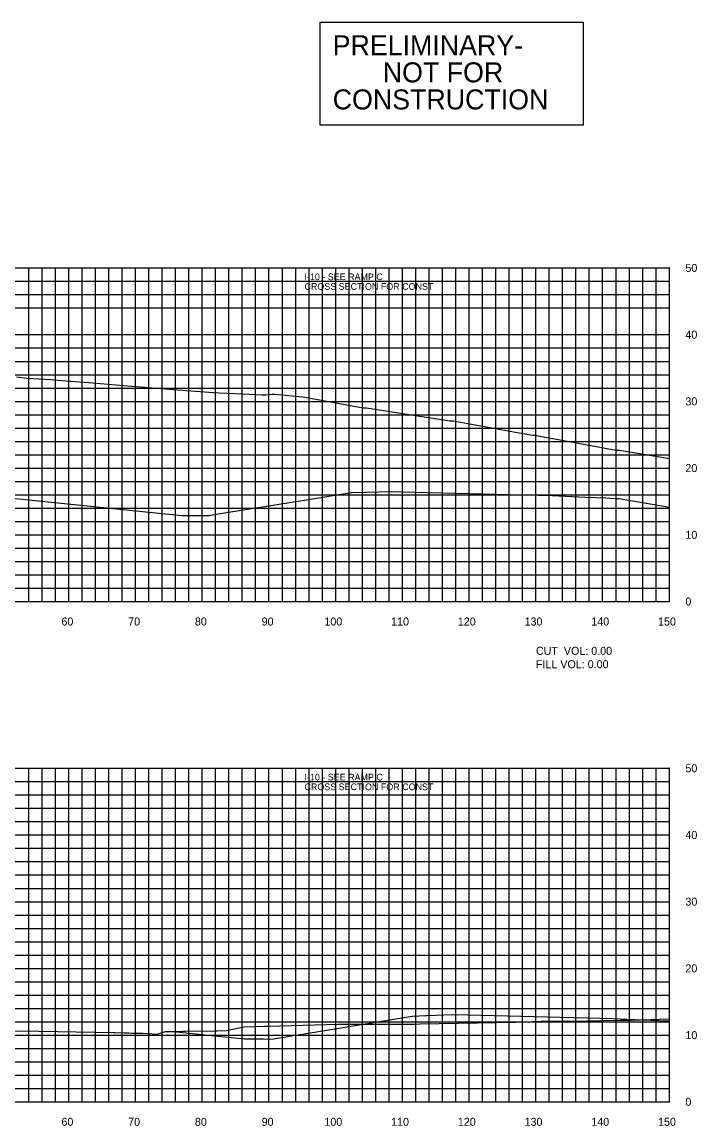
# Model space of a CAD drawing. Extents: x 1800880 to 1818864, y 245271 to 250560.
# Drawn here: x 1809484 to 1809585.1, y 250095.8 to 250261.3 of the extents above; entities that cross this region are included whole.
import ezdxf

# ---------------------------------------------------------------- set-up
doc = ezdxf.new("R2010")
doc.units = 0
for name, color, linetype in [('33', 7, 'Continuous'), ('CL-CNST', 7, 'Continuous'), ('DESIGN - DRAINAGE - Bridges', 7, 'Continuous'), ('DRAINAGETXT', 7, 'Continuous'), ('EPTEXT', 7, 'Continuous'), ('Level 32', 7, 'Continuous'), ('Level 46', 7, 'Continuous'), ('Level 62', 7, 'Continuous')]:
    doc.layers.add(name, color=color, linetype=linetype)

msp = doc.modelspace()

# ---------------------------------------------------------------- linework, layer by layer
at = {"layer": 'CL-CNST'}
for points in [[(1809483.16, 250208.09), (1809484.69, 250207.92), (1809487.46, 250207.76), (1809488.3, 250207.71), (1809488.82, 250207.67), (1809489.29, 250207.63), (1809494.62, 250207.19), (1809500.34, 250206.71), (1809500.41, 250206.7), (1809500.5, 250206.69), (1809506.65, 250206.22), (1809511.97, 250205.81), (1809512.61, 250205.77), (1809513.46, 250205.73), (1809517.07, 250205.54), (1809519.96, 250205.39), (1809520.53, 250205.43), (1809521.44, 250205.5), (1809521.92, 250205.53), (1809526.02, 250205.11), (1809526.39, 250205.06), (1809535.12, 250203.45), (1809535.29, 250203.44), (1809535.62, 250203.44), (1809545.83, 250201.88), (1809548.1, 250201.5), (1809548.19, 250201.5), (1809548.61, 250201.5), (1809558.49, 250199.7), (1809560.47, 250199.34), (1809560.56, 250199.34), (1809560.95, 250199.34), (1809560.98, 250199.34), (1809561.1, 250199.32), (1809573, 250197.12), (1809573.4, 250197.12), (1809573.51, 250197.12), (1809577.12, 250196.52), (1809581, 250195.87)], [(1809478.15, 250110.12), (1809486.5, 250110.02), (1809497.68, 250109.81), (1809497.68, 250109.81), (1809497.95, 250109.81), (1809499.29, 250109.78), (1809499.31, 250109.78), (1809499.82, 250109.77), (1809499.87, 250109.77), (1809499.99, 250109.76), (1809500.46, 250109.74), (1809501.89, 250109.71), (1809502.16, 250109.71), (1809504.14, 250109.56), (1809504.16, 250109.56), (1809504.23, 250109.56), (1809505.3, 250109.91), (1809505.41, 250109.91), (1809505.53, 250109.96), (1809507.15, 250109.98), (1809508.08, 250110), (1809508.44, 250110.01), (1809512.88, 250110.09), (1809512.97, 250110.09), (1809513.22, 250110.08), (1809514.58, 250110.12), (1809517.27, 250110.69), (1809520.29, 250110.75), (1809520.88, 250110.75), (1809531.39, 250111.06), (1809531.83, 250111.05), (1809532.09, 250111.05), (1809540.85, 250111.08), (1809541.18, 250111.08), (1809542.84, 250111.06), (1809543.02, 250111.06), (1809543.62, 250111.1), (1809557.97, 250111.39), (1809561.77, 250111.5), (1809561.95, 250111.5), (1809562.28, 250111.5), (1809566.01, 250111.53), (1809573.7, 250111.68), (1809573.77, 250111.68), (1809574.2, 250111.68), (1809575.2, 250111.68), (1809575.26, 250111.68), (1809581, 250111.86)]]:
    msp.add_lwpolyline(points, dxfattribs=at)
at = {"layer": 'DESIGN - DRAINAGE - Bridges'}
for p, q in [((1809581, 250174.43), (1809581, 250224.43)), ((1809581.06, 250224.43), (1809581, 250224.43)), ((1809581.06, 250214.43), (1809581, 250214.43)), ((1809581.06, 250204.43), (1809581, 250204.43)), ((1809581.06, 250194.43), (1809581, 250194.43)), ((1809581.06, 250184.43), (1809581, 250184.43)), ((1809281, 250174.43), (1809581, 250174.43)), ((1809491, 250174.37), (1809491, 250174.43)), ((1809501, 250174.37), (1809501, 250174.43)), ((1809511, 250174.37), (1809511, 250174.43)), ((1809521, 250174.37), (1809521, 250174.43)), ((1809531, 250174.37), (1809531, 250174.43)), ((1809541, 250174.37), (1809541, 250174.43)), ((1809551, 250174.37), (1809551, 250174.43)), ((1809561, 250174.37), (1809561, 250174.43)), ((1809571, 250174.37), (1809571, 250174.43)), ((1809581, 250174.37), (1809581, 250174.43)), ((1809581.06, 250174.43), (1809581, 250174.43)), ((1809581, 250099.43), (1809581, 250149.43)), ((1809581.06, 250149.43), (1809581, 250149.43)), ((1809581.06, 250139.43), (1809581, 250139.43)), ((1809581.06, 250129.43), (1809581, 250129.43)), ((1809581.06, 250119.43), (1809581, 250119.43)), ((1809581.06, 250109.43), (1809581, 250109.43)), ((1809281, 250099.43), (1809581, 250099.43)), ((1809491, 250099.37), (1809491, 250099.43)), ((1809501, 250099.37), (1809501, 250099.43)), ((1809511, 250099.37), (1809511, 250099.43)), ((1809521, 250099.37), (1809521, 250099.43)), ((1809531, 250099.37), (1809531, 250099.43)), ((1809541, 250099.37), (1809541, 250099.43)), ((1809551, 250099.37), (1809551, 250099.43)), ((1809561, 250099.37), (1809561, 250099.43)), ((1809571, 250099.37), (1809571, 250099.43)), ((1809581, 250099.37), (1809581, 250099.43)), ((1809581.06, 250099.43), (1809581, 250099.43))]:
    msp.add_line(p, q, dxfattribs=at)
at = {"layer": 'Level 32'}
msp.add_lwpolyline([(1809528.68, 250261.29), (1809568.08, 250261.29), (1809568.08, 250245.85), (1809528.68, 250245.85)], close=True, dxfattribs=at)
at = {"layer": 'Level 46'}
for p, q in [((1809281, 250224.43), (1809581, 250224.43)), ((1809485, 250174.43), (1809485, 250224.43)), ((1809487, 250174.43), (1809487, 250224.43)), ((1809489, 250174.43), (1809489, 250224.43)), ((1809491, 250174.43), (1809491, 250224.43)), ((1809493, 250174.43), (1809493, 250224.43)), ((1809495, 250174.43), (1809495, 250224.43)), ((1809497, 250174.43), (1809497, 250224.43)), ((1809499, 250174.43), (1809499, 250224.43)), ((1809501, 250174.43), (1809501, 250224.43)), ((1809503, 250174.43), (1809503, 250224.43)), ((1809505, 250174.43), (1809505, 250224.43)), ((1809507, 250174.43), (1809507, 250224.43)), ((1809509, 250174.43), (1809509, 250224.43)), ((1809511, 250174.43), (1809511, 250224.43)), ((1809513, 250174.43), (1809513, 250224.43)), ((1809515, 250174.43), (1809515, 250224.43)), ((1809517, 250174.43), (1809517, 250224.43)), ((1809519, 250174.43), (1809519, 250224.43)), ((1809521, 250174.43), (1809521, 250224.43)), ((1809523, 250174.43), (1809523, 250224.43)), ((1809525, 250174.43), (1809525, 250224.43)), ((1809527, 250174.43), (1809527, 250224.43)), ((1809529, 250174.43), (1809529, 250224.43)), ((1809531, 250174.43), (1809531, 250224.43)), ((1809533, 250174.43), (1809533, 250224.43)), ((1809535, 250174.43), (1809535, 250224.43)), ((1809537, 250174.43), (1809537, 250224.43)), ((1809539, 250174.43), (1809539, 250224.43)), ((1809541, 250174.43), (1809541, 250224.43)), ((1809543, 250174.43), (1809543, 250224.43)), ((1809545, 250174.43), (1809545, 250224.43)), ((1809547, 250174.43), (1809547, 250224.43)), ((1809549, 250174.43), (1809549, 250224.43)), ((1809551, 250174.43), (1809551, 250224.43)), ((1809553, 250174.43), (1809553, 250224.43)), ((1809555, 250174.43), (1809555, 250224.43)), ((1809557, 250174.43), (1809557, 250224.43)), ((1809559, 250174.43), (1809559, 250224.43)), ((1809561, 250174.43), (1809561, 250224.43)), ((1809563, 250174.43), (1809563, 250224.43)), ((1809565, 250174.43), (1809565, 250224.43)), ((1809567, 250174.43), (1809567, 250224.43)), ((1809569, 250174.43), (1809569, 250224.43)), ((1809571, 250174.43), (1809571, 250224.43)), ((1809573, 250174.43), (1809573, 250224.43)), ((1809575, 250174.43), (1809575, 250224.43)), ((1809577, 250174.43), (1809577, 250224.43)), ((1809579, 250174.43), (1809579, 250224.43)), ((1809581, 250174.43), (1809581, 250224.43)), ((1809281, 250222.43), (1809581, 250222.43)), ((1809281, 250220.43), (1809581, 250220.43)), ((1809281, 250218.43), (1809581, 250218.43)), ((1809281, 250214.43), (1809581, 250214.43)), ((1809281, 250212.43), (1809581, 250212.43)), ((1809281, 250210.43), (1809581, 250210.43)), ((1809281, 250208.43), (1809581, 250208.43)), ((1809281, 250206.43), (1809581, 250206.43)), ((1809281, 250204.43), (1809581, 250204.43)), ((1809281, 250202.43), (1809581, 250202.43)), ((1809281, 250200.43), (1809581, 250200.43)), ((1809281, 250198.43), (1809581, 250198.43)), ((1809281, 250196.43), (1809581, 250196.43)), ((1809281, 250194.43), (1809581, 250194.43)), ((1809281, 250192.43), (1809581, 250192.43)), ((1809281, 250190.43), (1809581, 250190.43)), ((1809281, 250188.43), (1809581, 250188.43)), ((1809281, 250186.43), (1809581, 250186.43)), ((1809281, 250184.43), (1809581, 250184.43)), ((1809281, 250182.43), (1809581, 250182.43)), ((1809281, 250180.43), (1809581, 250180.43)), ((1809281, 250178.43), (1809581, 250178.43)), ((1809281, 250176.43), (1809581, 250176.43)), ((1809281, 250174.43), (1809581, 250174.43)), ((1809281, 250149.43), (1809581, 250149.43)), ((1809485, 250099.43), (1809485, 250149.43)), ((1809487, 250099.43), (1809487, 250149.43)), ((1809489, 250099.43), (1809489, 250149.43)), ((1809491, 250099.43), (1809491, 250149.43)), ((1809493, 250099.43), (1809493, 250149.43)), ((1809495, 250099.43), (1809495, 250149.43)), ((1809497, 250099.43), (1809497, 250149.43)), ((1809499, 250099.43), (1809499, 250149.43)), ((1809501, 250099.43), (1809501, 250149.43)), ((1809503, 250099.43), (1809503, 250149.43)), ((1809505, 250099.43), (1809505, 250149.43)), ((1809507, 250099.43), (1809507, 250149.43)), ((1809509, 250099.43), (1809509, 250149.43)), ((1809511, 250099.43), (1809511, 250149.43)), ((1809513, 250099.43), (1809513, 250149.43)), ((1809515, 250099.43), (1809515, 250149.43)), ((1809517, 250099.43), (1809517, 250149.43)), ((1809519, 250099.43), (1809519, 250149.43)), ((1809521, 250099.43), (1809521, 250149.43)), ((1809523, 250099.43), (1809523, 250149.43)), ((1809525, 250099.43), (1809525, 250149.43)), ((1809527, 250099.43), (1809527, 250149.43)), ((1809529, 250099.43), (1809529, 250149.43)), ((1809531, 250099.43), (1809531, 250149.43)), ((1809533, 250099.43), (1809533, 250149.43)), ((1809535, 250099.43), (1809535, 250149.43)), ((1809537, 250099.43), (1809537, 250149.43)), ((1809539, 250099.43), (1809539, 250149.43)), ((1809541, 250099.43), (1809541, 250149.43)), ((1809543, 250099.43), (1809543, 250149.43)), ((1809545, 250099.43), (1809545, 250149.43)), ((1809547, 250099.43), (1809547, 250149.43)), ((1809549, 250099.43), (1809549, 250149.43)), ((1809551, 250099.43), (1809551, 250149.43)), ((1809553, 250099.43), (1809553, 250149.43)), ((1809555, 250099.43), (1809555, 250149.43)), ((1809557, 250099.43), (1809557, 250149.43)), ((1809559, 250099.43), (1809559, 250149.43)), ((1809561, 250099.43), (1809561, 250149.43)), ((1809563, 250099.43), (1809563, 250149.43)), ((1809565, 250099.43), (1809565, 250149.43)), ((1809567, 250099.43), (1809567, 250149.43)), ((1809569, 250099.43), (1809569, 250149.43)), ((1809571, 250099.43), (1809571, 250149.43)), ((1809573, 250099.43), (1809573, 250149.43)), ((1809575, 250099.43), (1809575, 250149.43)), ((1809577, 250099.43), (1809577, 250149.43)), ((1809579, 250099.43), (1809579, 250149.43)), ((1809581, 250099.43), (1809581, 250149.43)), ((1809281, 250147.43), (1809581, 250147.43)), ((1809281, 250145.43), (1809581, 250145.43)), ((1809281, 250143.43), (1809581, 250143.43)), ((1809281, 250141.43), (1809581, 250141.43)), ((1809281, 250139.43), (1809581, 250139.43)), ((1809281, 250137.43), (1809581, 250137.43)), ((1809281, 250135.43), (1809581, 250135.43)), ((1809281, 250133.43), (1809581, 250133.43)), ((1809281, 250131.43), (1809581, 250131.43)), ((1809281, 250129.43), (1809581, 250129.43)), ((1809281, 250127.43), (1809581, 250127.43)), ((1809281, 250125.43), (1809581, 250125.43)), ((1809281, 250123.43), (1809581, 250123.43)), ((1809281, 250121.43), (1809581, 250121.43)), ((1809281, 250119.43), (1809581, 250119.43)), ((1809281, 250117.43), (1809581, 250117.43)), ((1809281, 250115.43), (1809581, 250115.43)), ((1809281, 250113.43), (1809581, 250113.43)), ((1809281, 250111.43), (1809581, 250111.43)), ((1809281, 250109.43), (1809581, 250109.43)), ((1809281, 250107.43), (1809581, 250107.43)), ((1809281, 250105.43), (1809581, 250105.43)), ((1809281, 250103.43), (1809581, 250103.43)), ((1809281, 250101.43), (1809581, 250101.43)), ((1809281, 250099.43), (1809581, 250099.43))]:
    msp.add_line(p, q, dxfattribs=at)
at = {"layer": 'Level 62'}
for points in [[(1809429.6, 250195.3), (1809443.71, 250193.87), (1809457.04, 250192.51), (1809507.95, 250187.34), (1809508.29, 250187.34), (1809512.02, 250187.33), (1809513.06, 250187.5), (1809526.91, 250189.72), (1809533.3, 250190.76), (1809533.41, 250190.76), (1809535.31, 250190.83), (1809535.6, 250190.84), (1809539.33, 250190.91), (1809544.69, 250190.78), (1809563.43, 250190.3), (1809568.43, 250190.09), (1809571.46, 250189.96), (1809572.92, 250189.89), (1809573.47, 250189.87), (1809579.86, 250188.79), (1809581, 250188.59)], [(1809507.13, 250109.9), (1809508.59, 250109.75), (1809512.86, 250109.32), (1809517.35, 250108.86), (1809520.11, 250108.85), (1809521.37, 250108.84), (1809531.48, 250110.49), (1809542.46, 250112.29), (1809542.53, 250112.29), (1809544.47, 250112.36), (1809544.65, 250112.37), (1809548.48, 250112.51), (1809550.8, 250112.46), (1809572.58, 250111.92), (1809574.63, 250111.84), (1809580.62, 250111.58), (1809581, 250111.57)]]:
    msp.add_lwpolyline(points, dxfattribs=at)

# ---------------------------------------------------------------- texts
for s, p in [('60', (1809489.9, 250170.83)), ('70', (1809499.9, 250170.83)), ('80', (1809509.9, 250170.83)), ('90', (1809519.9, 250170.83)), ('100', (1809529.3, 250170.83)), ('110', (1809539.3, 250170.83)), ('120', (1809549.3, 250170.83)), ('130', (1809559.3, 250170.83)), ('140', (1809569.3, 250170.83)), ('150', (1809579.3, 250170.83)), ('60', (1809489.9, 250095.83)), ('70', (1809499.9, 250095.83)), ('80', (1809509.9, 250095.83)), ('90', (1809519.9, 250095.83)), ('100', (1809529.3, 250095.83)), ('110', (1809539.3, 250095.83)), ('120', (1809549.3, 250095.83)), ('130', (1809559.3, 250095.83)), ('140', (1809569.3, 250095.83)), ('150', (1809579.3, 250095.83))]:
    msp.add_text(s, height=1.2).set_placement(p)
at = {"layer": '33'}
for s, p in [('50', (1809583.4, 250223.83)), ('40', (1809583.4, 250213.83)), ('30', (1809583.4, 250203.83)), ('20', (1809583.4, 250193.83)), ('10', (1809583.4, 250183.83)), ('0', (1809583.4, 250173.83)), ('50', (1809583.4, 250148.83)), ('40', (1809583.4, 250138.83)), ('30', (1809583.4, 250128.83)), ('20', (1809583.4, 250118.83)), ('10', (1809583.4, 250108.83)), ('0', (1809583.4, 250098.83))]:
    msp.add_text(s, height=1.2, dxfattribs=at).set_placement(p)
at = {"layer": 'DRAINAGETXT'}
for s, p in [('CUT  VOL: 0.00', (1809561, 250166.43)), ('FILL VOL: 0.00', (1809561, 250164.43))]:
    msp.add_text(s, height=1.2, dxfattribs=at).set_placement(p)
at = {"layer": 'EPTEXT'}
for s, p in [('CROSS SECTION FOR CONST ', (1809526.32, 250221.15)), ('I-10 - SEE RAMP C', (1809526.32, 250222.6)), ('I-10 - SEE RAMP C', (1809526.32, 250147.6)), ('CROSS SECTION FOR CONST ', (1809526.32, 250146.15))]:
    msp.add_text(s, height=1, dxfattribs=at).set_placement(p)
at = {"layer": 'Level 32'}
for s, p in [('PRELIMINARY-', (1809530.54, 250256.31)), ('NOT FOR', (1809538.05, 250252.25)), ('CONSTRUCTION', (1809530.55, 250248.19))]:
    msp.add_text(s, height=3, dxfattribs=at).set_placement(p)

doc.saveas('drawing.dxf')
